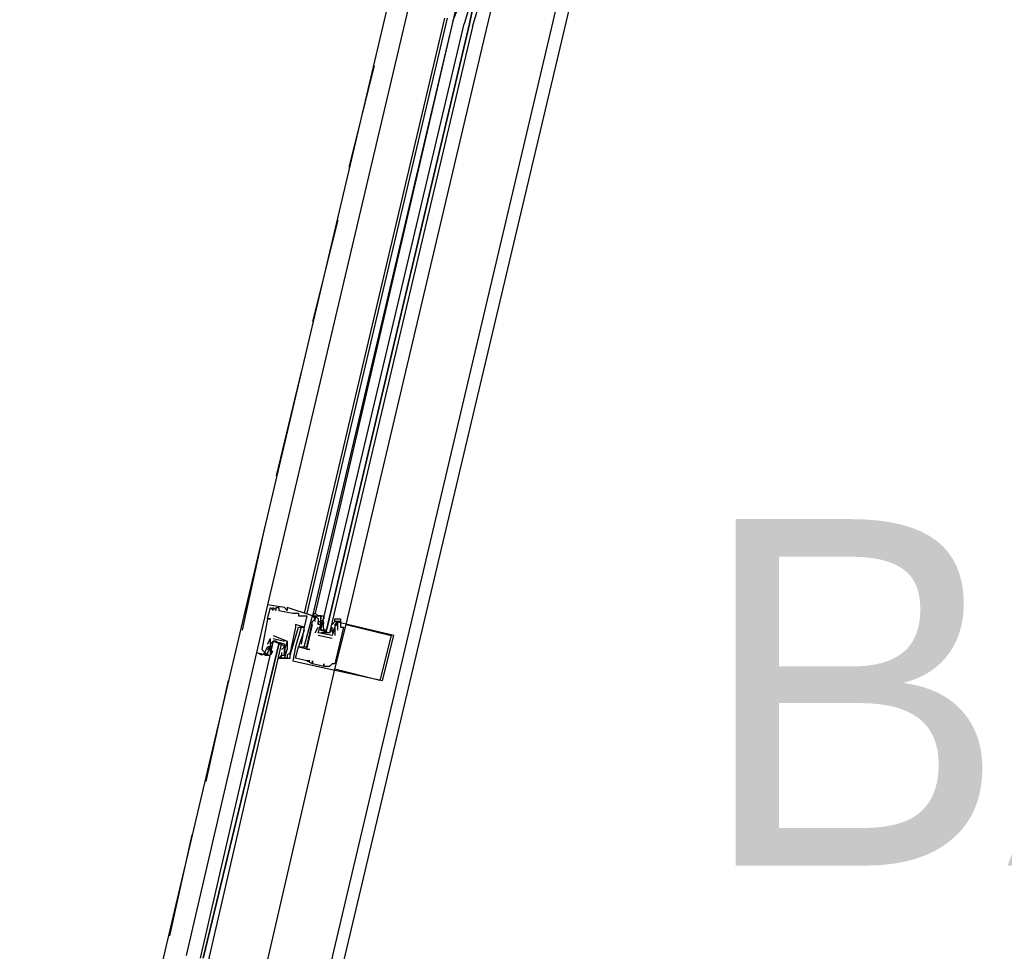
# Model space of a CAD drawing. Header units: feet. Extents: x -79 to 198, y -22 to 181.
# Tile 273 of 318: x 119.72 to 124.39, y 132.26 to 136.69. Entities that reach past the tile are written whole.
import ezdxf
from ezdxf.enums import TextEntityAlignment as Align

# ---------------------------------------------------------------- set-up
doc = ezdxf.new("R2010")
doc.units = ezdxf.units.FT
doc.layers.add('A-LINEA', color=7, linetype='CONTINUOUS')
doc.layers.add('A-TEXTO-PDF', color=3, linetype='CONTINUOUS')

msp = doc.modelspace()

# ---------------------------------------------------------------- linework, layer by layer
at = {"layer": 'A-LINEA'}
for p, q in [((119.9867, 130.4844), (121.56, 137.1644)), ((121.9333, 136.6444), (122.0267, 137.0444)), ((120.7467, 130.3111), (122.32, 136.9778)), ((121.56, 136.7378), (120.8933, 133.9111)), ((121.7333, 136.6978), (121.0667, 133.8711)), ((121.7467, 136.6978), (121.08, 133.8711)), ((121.7733, 136.6844), (121.1067, 133.8578)), ((121.7733, 136.6844), (121.12, 133.8711)), ((121.2667, 133.8178), (121.9333, 136.6444)), ((121.4, 136.4711), (121.28, 135.9911)), ((121.2267, 135.7378), (121.1067, 135.2578)), ((121.0533, 135.0178), (120.9333, 134.5244)), ((120.88, 134.2844), (120.7733, 133.7911)), ((120.8933, 133.9111), (120.8933, 133.9111)), ((120.9067, 133.8978), (120.9067, 133.8978)), ((120.92, 133.8978), (120.92, 133.8978)), ((120.92, 133.8844), (120.92, 133.8844)), ((120.9333, 133.8978), (120.9333, 133.8978)), ((120.9333, 133.8844), (120.9333, 133.8844)), ((120.9467, 133.8978), (120.9467, 133.8978)), ((120.9467, 133.8844), (120.9467, 133.8844)), ((120.9733, 133.8978), (120.9733, 133.8978)), ((120.9867, 133.8978), (120.9867, 133.8978)), ((120.9867, 133.8844), (120.9867, 133.8844)), ((120.8933, 133.8444), (120.8933, 133.8444)), ((120.8933, 133.8444), (120.8933, 133.8444)), ((120.9067, 133.8444), (120.9067, 133.8444)), ((121.0133, 133.8711), (121.0133, 133.8711)), ((121.0267, 133.8711), (121.0267, 133.8711)), ((121.04, 133.8711), (121.04, 133.8711)), ((121.04, 133.8578), (121.04, 133.8578)), ((121.08, 133.8578), (121.08, 133.8578)), ((121.12, 133.8711), (121.1067, 133.8578)), ((121.12, 133.8711), (121.1067, 133.8578)), ((121.12, 133.8711), (121.1067, 133.8578)), ((121.1067, 133.8578), (121.1067, 133.8578)), ((121.1067, 133.8578), (121.1067, 133.8578)), ((121.1067, 133.8311), (121.1067, 133.8311)), ((121.1067, 133.8311), (121.1067, 133.8311)), ((121.12, 133.8578), (121.12, 133.8578)), ((121.12, 133.8578), (121.12, 133.8578)), ((121.12, 133.8444), (121.12, 133.8444)), ((121.12, 133.8444), (121.12, 133.8444)), ((121.12, 133.8444), (121.12, 133.8444)), ((121.12, 133.8311), (121.12, 133.8311)), ((121.1333, 133.8444), (121.1333, 133.8444)), ((121.1333, 133.8311), (121.1333, 133.8311)), ((121.1467, 133.8578), (121.1467, 133.8578)), ((121.1467, 133.8444), (121.1467, 133.8444)), ((121.16, 133.8444), (121.1467, 133.8311)), ((121.1467, 133.8311), (121.1467, 133.8311)), ((121.1467, 133.8311), (121.1467, 133.8311)), ((121.1599, 133.8213), (121.1588, 133.8332)), ((121.1592, 133.816), (121.1589, 133.8343)), ((121.16, 133.8311), (121.16, 133.8311)), ((121.2, 133.8178), (121.2133, 133.8311)), ((121.2133, 133.8311), (121.2133, 133.8311)), ((121.2267, 133.8311), (121.2267, 133.8311)), ((121.24, 133.8311), (121.24, 133.8311)), ((121.0267, 133.8178), (121.0267, 133.8178)), ((121.0267, 133.8044), (121.0267, 133.8044)), ((121.04, 133.8044), (121.04, 133.8044)), ((121.0533, 133.8044), (121.0533, 133.8044)), ((121.0533, 133.7911), (121.0533, 133.7911)), ((121.0667, 133.8044), (121.0667, 133.8044)), ((121.0667, 133.8044), (121.0667, 133.8044)), ((121.0667, 133.7911), (121.0667, 133.7911)), ((121.1067, 133.8178), (121.1067, 133.8178)), ((121.12, 133.7778), (121.1333, 133.8044)), ((121.1333, 133.8178), (121.1333, 133.8178)), ((121.1333, 133.8178), (121.1333, 133.8178)), ((121.1333, 133.8044), (121.1333, 133.8044)), ((121.1467, 133.8178), (121.1467, 133.8178)), ((121.1467, 133.8178), (121.1467, 133.8178)), ((121.1467, 133.8044), (121.1467, 133.8044)), ((121.1591, 133.8022), (121.1586, 133.8226)), ((121.1599, 133.7947), (121.1588, 133.8065)), ((121.16, 133.7911), (121.1733, 133.7778)), ((121.2, 133.8178), (121.2, 133.8178)), ((121.2, 133.7911), (121.2, 133.7911)), ((121.2113, 133.8016), (121.2017, 133.7836)), ((121.2085, 133.7933), (121.2023, 133.7832)), ((121.2133, 133.8178), (121.2133, 133.8044)), ((121.2133, 133.8178), (121.2133, 133.8178)), ((121.2133, 133.8044), (121.2133, 133.8044)), ((121.2133, 133.8044), (121.2133, 133.8044)), ((121.2133, 133.8044), (121.2133, 133.8044)), ((121.2133, 133.7911), (121.2133, 133.7644)), ((121.2133, 133.7911), (121.2133, 133.7911)), ((121.2236, 133.827), (121.2152, 133.8108)), ((121.2218, 133.82), (121.2156, 133.8098)), ((121.2267, 133.7911), (121.2267, 133.7911)), ((121.24, 133.8044), (121.24, 133.8044)), ((121.2533, 133.8044), (121.2533, 133.8044)), ((121.2667, 133.8178), (121.2667, 133.8178)), ((120.8933, 133.7244), (120.9067, 133.7511)), ((120.9067, 133.7511), (120.9067, 133.7511)), ((120.9067, 133.7511), (120.9067, 133.7511)), ((120.92, 133.7644), (120.9867, 133.7378)), ((120.92, 133.7644), (120.92, 133.7644)), ((120.92, 133.7511), (120.92, 133.7511)), ((120.92, 133.7511), (120.9733, 133.7378)), ((120.92, 133.7511), (120.92, 133.7511)), ((120.9333, 133.7378), (120.9467, 133.7244)), ((120.9733, 133.7378), (120.9733, 133.7378)), ((120.9733, 133.7378), (120.9733, 133.7378)), ((120.9867, 133.7378), (120.9867, 133.6978)), ((120.9867, 133.7378), (120.9867, 133.7378)), ((120.9867, 133.7378), (120.9867, 133.7378)), ((121.12, 133.7778), (121.12, 133.7778)), ((121.1333, 133.7778), (121.1333, 133.7778)), ((121.1333, 133.7778), (121.1333, 133.7778)), ((121.2, 133.7511), (121.1333, 133.7644)), ((121.1333, 133.7644), (121.1333, 133.7644)), ((121.1867, 133.7778), (121.1467, 133.7778)), ((121.2, 133.7644), (121.2, 133.7644)), ((121.2, 133.7644), (121.2, 133.7644)), ((121.2, 133.7511), (121.2, 133.7511)), ((121.2133, 133.7644), (121.2133, 133.7644)), ((121.48, 133.7644), (121.48, 133.7644)), ((121.4933, 133.7644), (121.4933, 133.7644)), ((120.8667, 133.6978), (120.8667, 133.6978)), ((120.8933, 133.7244), (120.8933, 133.7244)), ((120.8933, 133.7111), (120.8933, 133.7111)), ((120.8933, 133.7111), (120.8933, 133.7111)), ((120.8933, 133.6978), (120.8933, 133.6978)), ((120.9067, 133.7111), (120.9067, 133.7111)), ((120.9067, 133.7111), (120.9067, 133.7111)), ((120.9067, 133.6978), (120.9067, 133.6978)), ((120.9067, 133.6844), (120.9067, 133.6978)), ((120.9087, 133.7006), (120.9183, 133.7186)), ((120.9097, 133.6752), (120.9182, 133.6915)), ((120.9115, 133.7089), (120.9177, 133.7191)), ((120.9115, 133.6822), (120.9177, 133.6924)), ((120.92, 133.7244), (120.92, 133.7244)), ((120.96, 133.7244), (120.96, 133.7244)), ((120.96, 133.7111), (120.96, 133.7111)), ((120.9733, 133.6978), (120.9733, 133.6978)), ((120.9733, 133.6978), (120.9733, 133.6978)), ((120.9735, 133.7076), (120.9745, 133.6957)), ((120.9742, 133.7), (120.9748, 133.6796)), ((120.9867, 133.6978), (120.9867, 133.6978)), ((121.0267, 133.7111), (121.0267, 133.7111)), ((121.04, 133.7111), (121.04, 133.7111)), ((121.04, 133.7111), (121.04, 133.7111)), ((121.0533, 133.7244), (121.0533, 133.7244)), ((121.0667, 133.7244), (121.0667, 133.7244)), ((121.0667, 133.7111), (121.0667, 133.7111)), ((121.08, 133.7111), (121.08, 133.7111)), ((121.08, 133.6978), (121.08, 133.6978)), ((121.0933, 133.6978), (121.0933, 133.6978)), ((120.84, 133.6844), (120.84, 133.6844)), ((120.88, 133.6844), (120.88, 133.6844)), ((120.8933, 133.6844), (120.8933, 133.6844)), ((120.8933, 133.6711), (120.8933, 133.6711)), ((120.9067, 133.6844), (120.9067, 133.6844)), ((120.9067, 133.6844), (120.9067, 133.6844)), ((120.96, 133.6844), (120.96, 133.6711)), ((120.96, 133.6844), (120.96, 133.6844)), ((120.96, 133.6711), (120.96, 133.6711)), ((120.96, 133.6578), (120.96, 133.6578)), ((120.9733, 133.6844), (120.9733, 133.6844)), ((120.9733, 133.6578), (120.9733, 133.6578)), ((120.9735, 133.6809), (120.9745, 133.669)), ((120.9741, 133.6862), (120.9744, 133.6679)), ((120.9867, 133.6711), (120.9867, 133.6711)), ((120.9867, 133.6578), (120.9867, 133.6578)), ((121, 133.6844), (121, 133.6844)), ((121, 133.6844), (121, 133.6844)), ((121, 133.6711), (121, 133.6711)), ((121, 133.6578), (121, 133.6578)), ((121.0133, 133.6444), (121.0133, 133.6444)), ((121.0267, 133.6578), (121.0267, 133.6578)), ((121.08, 133.6444), (121.08, 133.6444)), ((121.08, 133.6444), (121.08, 133.6444)), ((121.0933, 133.6444), (121.0933, 133.6444)), ((121.1067, 133.6444), (121.1067, 133.6444)), ((121.1067, 133.6311), (121.1067, 133.6311)), ((121.1067, 133.6311), (121.1067, 133.6311)), ((121.1333, 133.6178), (121.1333, 133.6178)), ((121.16, 133.6311), (121.16, 133.6311)), ((121.16, 133.6178), (121.16, 133.6178)), ((121.16, 133.6178), (121.16, 133.6178)), ((121.1867, 133.6178), (121.1867, 133.6178)), ((121.2, 133.6311), (121.2, 133.6311)), ((121.2133, 133.6311), (121.2133, 133.6311)), ((121.2133, 133.6044), (121.2133, 133.6044)), ((120.7067, 133.5511), (120.6, 133.0711)), ((121.4267, 133.5511), (121.4267, 133.5511)), ((121.44, 133.5511), (121.44, 133.5511)), ((120.5333, 132.8178), (120.4267, 132.3378))]:
    msp.add_line(p, q, dxfattribs=at)
for points in [[(110.4133, 148.3911), (124.3067, 145.1111), (120.72, 129.9644)], [(110.4133, 148.3911), (124.3067, 145.1111), (120.72, 129.9644)], [(121.8133, 136.8578), (121.7733, 136.6844), (121.8, 136.7511), (121.8133, 136.7511), (121.8133, 136.7511)], [(121.8667, 136.6578), (121.9067, 136.7911), (121.9067, 136.8044), (121.8933, 136.8044), (121.88, 136.8044), (121.8533, 136.6711), (121.88, 136.8044), (121.8667, 136.8044), (121.8267, 136.6711)], [(121.8667, 136.6578), (121.1867, 133.7778), (121.1733, 133.7778), (121.1733, 133.7911), (121.8533, 136.6711), (121.1733, 133.7911), (121.16, 133.7911), (121.1467, 133.7911), (121.8267, 136.6711)], [(120.8933, 133.9111), (120.84, 133.6844), (120.8933, 133.6711), (120.8933, 133.6844)], [(121.0667, 133.7111), (121.1067, 133.8578), (120.9867, 133.8978), (120.9867, 133.8844), (120.9733, 133.8978), (120.8933, 133.9111)], [(120.8933, 133.8444), (120.9067, 133.8978), (120.92, 133.8844), (120.92, 133.8978), (120.9333, 133.8844), (120.9333, 133.8978), (120.9467, 133.8978), (120.9467, 133.8844), (121.0133, 133.8711), (121.0267, 133.8711), (121.04, 133.8711), (121.04, 133.8578), (121.08, 133.8578), (121.0667, 133.8044), (121.0267, 133.8178), (121.0267, 133.8044), (121, 133.6844), (121, 133.6844), (120.9867, 133.6711), (120.9867, 133.6578), (120.9733, 133.6578), (120.9867, 133.6978)], [(120.8933, 133.8444), (120.9067, 133.8444), (120.8933, 133.8444), (120.8667, 133.6978), (120.88, 133.6844), (120.8933, 133.7111), (120.8933, 133.7111)], [(121.0533, 133.8044), (121.0267, 133.7111), (121.0133, 133.6444), (121.1333, 133.6178), (121.44, 133.5511), (121.4933, 133.7644), (121.2133, 133.8311), (121.2133, 133.8311)], [(121.2267, 133.7911), (121.2267, 133.8311), (121.24, 133.8311), (121.24, 133.8044), (121.2533, 133.8044), (121.2133, 133.6311), (121.2, 133.6311), (121.1867, 133.6178), (121.16, 133.6178), (121.16, 133.6311), (121.16, 133.6178), (121.1067, 133.6311), (121.1067, 133.6444), (121.1067, 133.6311), (121.08, 133.6444), (121.0933, 133.6444), (121.08, 133.6444), (121.0267, 133.6578), (121.04, 133.7111), (121.0933, 133.6978), (121.08, 133.6978), (121.1067, 133.8178)], [(121.0667, 133.7911), (121.04, 133.7111), (121.08, 133.7111), (121.1067, 133.8311), (121.12, 133.8444), (121.12, 133.8578), (121.12, 133.8444), (121.1067, 133.8578), (121.1467, 133.8578), (121.1467, 133.8444), (121.1467, 133.8444)], [(121.12, 133.8711), (121.1333, 133.8578), (121.1333, 133.8578)], [(121.12, 133.8711), (121.1333, 133.8578), (121.1333, 133.8578)], [(121.12, 133.8711), (121.1333, 133.8578), (121.1333, 133.8578)], [(121.12, 133.8311), (121.12, 133.8444), (121.12, 133.8578), (121.1333, 133.8444), (121.1333, 133.8178), (121.1333, 133.8178)], [(121.1467, 133.7911), (121.1467, 133.8178), (121.1467, 133.8444), (121.1467, 133.8578), (121.1333, 133.8578), (121.16, 133.8578), (121.16, 133.8444)], [(121.2133, 133.8044), (121.2, 133.7644), (121.1333, 133.7778), (121.1467, 133.8178), (121.1333, 133.8178), (121.1333, 133.8311), (121.1467, 133.8311), (121.1467, 133.8178), (121.1467, 133.8311)], [(121.2133, 133.8311), (121.2133, 133.8444), (121.24, 133.8444), (121.24, 133.8311), (121.2133, 133.8311), (121.2267, 133.8311), (121.2133, 133.8178), (121.2133, 133.8044), (121.2133, 133.7911), (121.2, 133.7778)], [(120.96, 133.6578), (121, 133.6578), (121, 133.6844), (121, 133.6711), (121.04, 133.8044), (121.0667, 133.8044), (121.0533, 133.7244)], [(121.1467, 133.8178), (121.1467, 133.8044), (121.1467, 133.7911), (121.1867, 133.7778), (121.2, 133.7911), (121.2, 133.8044)], [(121.48, 133.7644), (121.4267, 133.5511), (121.2133, 133.6044), (121.2667, 133.8178), (121.48, 133.7644)], [(120.6133, 132.2178), (120.96, 133.7244), (120.9467, 133.7244), (120.5867, 132.2311), (120.9467, 133.7244), (120.9333, 133.7378), (120.92, 133.7378), (120.5733, 132.2311)], [(120.9733, 133.7244), (120.92, 133.7378), (120.9067, 133.7244), (120.9067, 133.7111), (120.8933, 133.7111), (120.9067, 133.7111), (120.8933, 133.6844), (120.8933, 133.6711), (120.88, 133.6844), (120.88, 133.6711), (120.9067, 133.6711)], [(120.8933, 133.6978), (120.9067, 133.7111), (120.8933, 133.7111), (120.9067, 133.7111), (120.9067, 133.7511)], [(120.9067, 133.7111), (120.9067, 133.7244), (120.92, 133.7378), (120.96, 133.7244), (120.9733, 133.7111), (120.96, 133.6978)], [(120.9867, 133.7378), (120.9733, 133.6978), (120.9733, 133.6844)], [(120.96, 133.6711), (120.9467, 133.6578), (120.9733, 133.6578), (120.96, 133.6578), (120.96, 133.6711), (120.9733, 133.6711), (120.9733, 133.6844), (120.9733, 133.6978), (120.9733, 133.7244)], [(120.88, 133.6844), (120.8667, 133.6711), (120.84, 133.6844), (120.5067, 132.2444)], [(120.88, 133.6844), (120.8667, 133.6711), (120.84, 133.6844)], [(120.88, 133.6844), (120.8667, 133.6711), (120.84, 133.6844)], [(120.4533, 130.3778), (120.88, 132.1644), (121.2133, 133.6044)]]:
    msp.add_lwpolyline(points, dxfattribs=at)

# ---------------------------------------------------------------- texts
at = {"layer": 'A-TEXTO-PDF'}
msp.add_text('BALCONY', height=1.646, dxfattribs=at).set_placement((128.1965, 132.6718), align=Align.CENTER)

doc.saveas('drawing.dxf')
